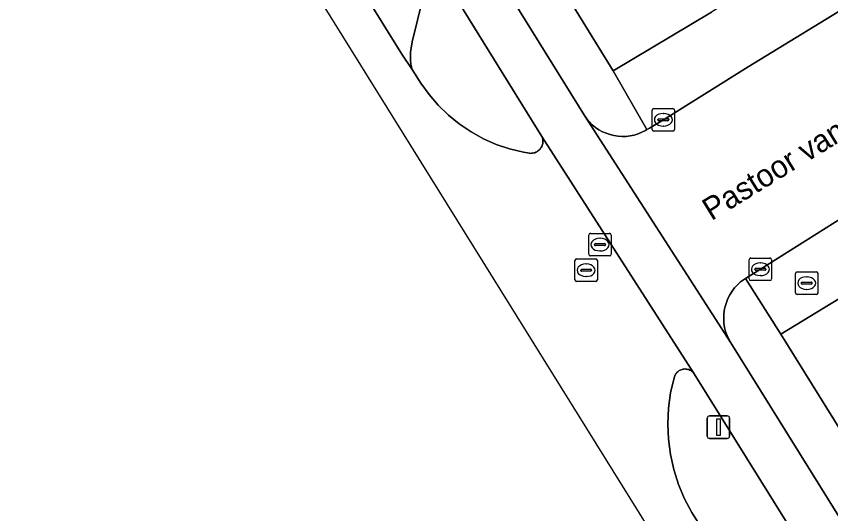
# Model space of a CAD drawing. Extents: x 159664 to 160323, y 385312 to 386115.
# Drawn here: x 159931.21 to 159967.42, y 385414.79 to 385436.91 of the extents above; entities that cross this region are included whole.
import ezdxf

# ---------------------------------------------------------------- set-up
doc = ezdxf.new("R2010")
doc.units = 0
for name, color, linetype in [('IMGEO_Berm_open', 7, 'Continuous'), ('IMGEO_Brandkraan', 7, 'Continuous'), ('IMGEO_Erf', 7, 'Continuous'), ('IMGEO_Fietspad_gesloten', 7, 'Continuous'), ('IMGEO_Kolk', 7, 'Continuous'), ('IMGEO_Lichtmast', 7, 'Continuous'), ('IMGEO_Openbare_ruimte_label', 7, 'Continuous'), ('IMGEO_Parkeervlak_open', 7, 'Continuous'), ('IMGEO_Rijbaan_lokaal_open', 7, 'Continuous'), ('IMGEO_Rijbaan_regionaal_gesloten', 7, 'Continuous'), ('IMGEO_Rioolput', 7, 'Continuous'), ('IMGEO_Voetpad_open', 7, 'Continuous')]:
    doc.layers.add(name, color=color, linetype=linetype)

msp = doc.modelspace()

# ---------------------------------------------------------------- linework, layer by layer
at = {"layer": 'IMGEO_Berm_open'}
for points in [[(159949.289, 385437.72), (159948.809, 385435.775), (159948.74, 385435.317), (159948.735, 385434.964), (159948.753, 385434.781), (159948.81, 385434.54), (159949.202, 385433.945), (159949.566, 385433.434), (159949.975, 385432.958), (159950.424, 385432.52), (159950.91, 385432.124), (159951.431, 385431.773), (159951.98, 385431.47), (159952.554, 385431.217), (159953.149, 385431.016), (159953.759, 385430.87), (159954.029, 385430.823), (159954.076, 385430.819), (159954.124, 385430.82), (159954.171, 385430.825), (159954.218, 385430.834), (159954.264, 385430.847), (159954.308, 385430.864), (159954.351, 385430.885), (159954.392, 385430.91), (159954.43, 385430.939), (159954.465, 385430.97), (159954.498, 385431.005), (159954.527, 385431.043), (159954.553, 385431.083), (159954.575, 385431.125), (159954.594, 385431.169), (159954.608, 385431.214), (159954.618, 385431.261), (159954.624, 385431.308), (159954.626, 385431.355), (159954.624, 385431.403), (159954.617, 385431.45), (159954.606, 385431.496), (159954.591, 385431.542), (159954.577, 385431.575), (159930.392, 385470.598)], [(159976.662, 385396.431), (159961.359, 385421.012), (159961.332, 385421.048), (159961.303, 385421.081), (159961.27, 385421.111), (159961.235, 385421.138), (159961.198, 385421.162), (159961.159, 385421.183), (159961.118, 385421.2), (159961.075, 385421.213), (159961.032, 385421.223), (159960.988, 385421.228), (159960.944, 385421.23), (159960.899, 385421.228), (159960.855, 385421.221), (159960.812, 385421.211), (159960.77, 385421.197), (159960.729, 385421.179), (159960.69, 385421.158), (159960.653, 385421.133), (159960.619, 385421.105), (159960.587, 385421.074), (159960.558, 385421.041), (159960.532, 385421.005), (159960.51, 385420.967), (159960.49, 385420.926), (159960.475, 385420.885), (159960.463, 385420.842), (159960.307, 385420.168), (159960.212, 385419.486), (159960.177, 385418.797), (159960.205, 385418.108), (159960.294, 385417.425), (159960.444, 385416.752), (159960.653, 385416.095), (159960.92, 385415.459), (159961.243, 385414.85), (159961.523, 385414.409)]]:
    msp.add_lwpolyline(points, dxfattribs=at)
at = {"layer": 'IMGEO_Brandkraan'}
for p, q in [((159965.856, 385424.621), (159965.856, 385425.473)), ((159965.931, 385425.547), (159966.783, 385425.547)), ((159966.857, 385425.473), (159966.857, 385424.621)), ((159966.115, 385425.041), (159966.115, 385425.053)), ((159966.158, 385425.09), (159966.556, 385425.09)), ((159966.344, 385425.327), (159966.369, 385425.327)), ((159966.599, 385425.053), (159966.599, 385425.041)), ((159966.553, 385425.004), (159966.155, 385425.004)), ((159966.367, 385424.767), (159966.342, 385424.767)), ((159966.783, 385424.547), (159965.931, 385424.547))]:
    msp.add_line(p, q, dxfattribs=at)
for points in [[(159965.856, 385424.621), (159965.856, 385425.473)], [(159965.931, 385425.547), (159966.783, 385425.547)], [(159966.857, 385425.473), (159966.857, 385424.621)], [(159966.783, 385424.547), (159965.931, 385424.547)]]:
    msp.add_lwpolyline(points, dxfattribs=at)
for centre, radius, start, end in [((159965.933, 385425.471), 0.0765, 91.552, 178.448), ((159965.933, 385425.471), 0.0765, 91.552, 178.448), ((159966.781, 385425.471), 0.0765, 1.552, 88.448), ((159966.781, 385425.471), 0.0765, 1.552, 88.448), ((159966.155, 385425.05), 0.0403, 85.8775, 175.7526), ((159966.56, 385425.052), 0.0386, 1.7309, 96.639), ((159966.152, 385425.04), 0.0366, 178.938, 274.7102), ((159966.556, 385425.047), 0.043, 264.8664, 352.4533), ((159965.933, 385424.623), 0.0765, 181.552, 268.448), ((159965.933, 385424.623), 0.0765, 181.552, 268.448), ((159966.781, 385424.623), 0.0765, 271.552, 358.448), ((159966.781, 385424.623), 0.0765, 271.552, 358.448)]:
    msp.add_arc(centre, radius, start, end, dxfattribs=at)
for centre, major_axis, ratio, start_param, end_param in [((159966.343, 385425.047), (-0.387, 0.002), 0.722429, 4.712389, 7.853982), ((159966.368, 385425.047), (-0.39, 0.002), 0.717154, 1.570796, 4.712389)]:
    msp.add_ellipse(centre, major_axis=major_axis, ratio=ratio, start_param=start_param, end_param=end_param, dxfattribs=at)
at = {"layer": 'IMGEO_Erf'}
for points in [[(159953.012, 385442.196), (159957.746, 385434.481), (159962.127, 385437.094)], [(159975.357, 385414.381), (159974.111, 385416.379), (159974.734, 385416.767), (159974.258, 385417.53), (159969.415, 385425.336), (159965.211, 385422.784), (159979.981, 385399.005)]]:
    msp.add_lwpolyline(points, dxfattribs=at)
at = {"layer": 'IMGEO_Fietspad_gesloten'}
for points in [[(159901.146, 385518.469), (159902.108, 385516.091), (159902.352, 385515.412), (159906.552, 385508.996), (159910.937, 385501.959), (159912.135, 385500), (159913.16, 385498.325), (159927.643, 385474.981), (159930.392, 385470.598), (159954.577, 385431.575), (159961.359, 385421.012), (159976.662, 385396.431)], [(159978.519, 385397.433), (159962.98, 385422.389), (159956.472, 385432.5), (159914.87, 385499.519)]]:
    msp.add_lwpolyline(points, dxfattribs=at)
at = {"layer": 'IMGEO_Kolk'}
for p, q in [((159959.481, 385431.886), (159959.481, 385432.738)), ((159959.556, 385432.812), (159960.408, 385432.812)), ((159960.482, 385432.738), (159960.482, 385431.886)), ((159959.74, 385432.306), (159959.74, 385432.318)), ((159959.783, 385432.355), (159960.181, 385432.355)), ((159959.969, 385432.592), (159959.994, 385432.592)), ((159960.224, 385432.318), (159960.224, 385432.306)), ((159960.178, 385432.269), (159959.78, 385432.269)), ((159959.992, 385432.032), (159959.967, 385432.032)), ((159960.408, 385431.812), (159959.556, 385431.812)), ((159963.87, 385426.164), (159964.722, 385426.164)), ((159963.795, 385425.238), (159963.795, 385426.09)), ((159964.283, 385425.944), (159964.308, 385425.944)), ((159964.796, 385426.09), (159964.796, 385425.238)), ((159964.054, 385425.658), (159964.054, 385425.67)), ((159964.492, 385425.621), (159964.094, 385425.621)), ((159964.097, 385425.707), (159964.495, 385425.707)), ((159964.538, 385425.67), (159964.538, 385425.658)), ((159964.722, 385425.164), (159963.87, 385425.164)), ((159964.306, 385425.384), (159964.281, 385425.384))]:
    msp.add_line(p, q, dxfattribs=at)
for points in [[(159959.481, 385431.886), (159959.481, 385432.738)], [(159959.556, 385432.812), (159960.408, 385432.812)], [(159960.482, 385432.738), (159960.482, 385431.886)], [(159960.408, 385431.812), (159959.556, 385431.812)], [(159963.87, 385426.164), (159964.722, 385426.164)], [(159963.795, 385425.238), (159963.795, 385426.09)], [(159964.796, 385426.09), (159964.796, 385425.238)], [(159964.722, 385425.164), (159963.87, 385425.164)]]:
    msp.add_lwpolyline(points, dxfattribs=at)
for centre, radius, start, end in [((159959.558, 385432.736), 0.0765, 91.552, 178.448), ((159959.558, 385432.736), 0.0765, 91.552, 178.448), ((159960.406, 385432.736), 0.0765, 1.552, 88.448), ((159960.406, 385432.736), 0.0765, 1.552, 88.448), ((159959.78, 385432.315), 0.0403, 85.8775, 175.7526), ((159959.777, 385432.305), 0.0366, 178.938, 274.7102), ((159960.181, 385432.312), 0.043, 264.8664, 352.4533), ((159960.185, 385432.317), 0.0386, 1.7309, 96.639), ((159959.558, 385431.888), 0.0765, 181.552, 268.448), ((159959.558, 385431.888), 0.0765, 181.552, 268.448), ((159960.406, 385431.888), 0.0765, 271.552, 358.448), ((159960.406, 385431.888), 0.0765, 271.552, 358.448), ((159963.872, 385426.088), 0.0765, 91.552, 178.448), ((159963.872, 385426.088), 0.0765, 91.552, 178.448), ((159964.72, 385426.088), 0.0765, 1.552, 88.448), ((159964.72, 385426.088), 0.0765, 1.552, 88.448), ((159964.094, 385425.667), 0.0403, 85.8775, 175.7526), ((159964.091, 385425.657), 0.0366, 178.938, 274.7102), ((159964.495, 385425.664), 0.043, 264.8664, 352.4533), ((159964.499, 385425.669), 0.0386, 1.7309, 96.639), ((159963.872, 385425.24), 0.0765, 181.552, 268.448), ((159963.872, 385425.24), 0.0765, 181.552, 268.448), ((159964.72, 385425.24), 0.0765, 271.552, 358.448), ((159964.72, 385425.24), 0.0765, 271.552, 358.448)]:
    msp.add_arc(centre, radius, start, end, dxfattribs=at)
for centre, major_axis, ratio, start_param, end_param in [((159959.968, 385432.312), (-0.387, 0.002), 0.722429, 4.712389, 7.853982), ((159959.993, 385432.312), (-0.39, 0.002), 0.717154, 1.570796, 4.712389), ((159964.282, 385425.664), (-0.387, 0.002), 0.722429, 4.712389, 7.853982), ((159964.307, 385425.664), (-0.39, 0.002), 0.717154, 1.570796, 4.712389)]:
    msp.add_ellipse(centre, major_axis=major_axis, ratio=ratio, start_param=start_param, end_param=end_param, dxfattribs=at)
at = {"layer": 'IMGEO_Lichtmast'}
for p, q in [((159961.936, 385418.24), (159961.936, 385419.04)), ((159961.936, 385419.04), (159961.936, 385418.24)), ((159962.036, 385419.14), (159962.826, 385419.14)), ((159962.826, 385419.14), (159962.036, 385419.14)), ((159962.926, 385419.04), (159962.926, 385418.24)), ((159962.926, 385418.24), (159962.926, 385419.04)), ((159962.826, 385418.14), (159962.036, 385418.14)), ((159962.036, 385418.14), (159962.826, 385418.14))]:
    msp.add_line(p, q, dxfattribs=at)
msp.add_lwpolyline([(159962.356, 385419.015), (159962.506, 385419.015), (159962.506, 385418.265), (159962.356, 385418.265), (159962.356, 385419.015)], dxfattribs=at)
for centre, start, end in [((159962.036, 385419.04), 90, 180), ((159962.036, 385419.04), 90, 180), ((159962.826, 385419.04), 0, 90), ((159962.826, 385419.04), 360, 90), ((159962.036, 385418.24), 180, 270), ((159962.036, 385418.24), 180, 270), ((159962.826, 385418.24), 270, 0), ((159962.826, 385418.24), 270, 0)]:
    msp.add_arc(centre, 0.1, start, end, dxfattribs=at)
at = {"layer": 'IMGEO_Parkeervlak_open'}
msp.add_lwpolyline([(159914.474, 385489.85), (159919.836, 385481.218), (159924.743, 385473.341), (159928.946, 385466.524), (159938.746, 385450.752), (159946.877, 385437.613), (159948.357, 385435.227), (159948.81, 385434.54), (159948.753, 385434.781), (159948.735, 385434.964), (159948.74, 385435.317), (159948.809, 385435.775), (159949.289, 385437.72)], dxfattribs=at)
at = {"layer": 'IMGEO_Rijbaan_lokaal_open'}
msp.add_lwpolyline([(159972.556, 385440.059), (159963.751, 385434.67), (159959.983, 385432.311), (159959.365, 385431.944), (159959.245, 385431.873), (159959.189, 385431.84), (159959.028, 385431.756), (159958.86, 385431.688), (159958.687, 385431.634), (159958.509, 385431.597), (159958.329, 385431.575), (159958.148, 385431.57), (159957.967, 385431.581), (159957.787, 385431.607), (159957.611, 385431.65), (159957.439, 385431.709), (159957.273, 385431.782), (159957.115, 385431.87), (159956.965, 385431.972), (159956.824, 385432.087), (159956.695, 385432.214), (159956.577, 385432.352), (159956.472, 385432.5), (159962.98, 385422.389), (159962.889, 385422.55), (159962.813, 385422.721), (159962.751, 385422.898), (159962.706, 385423.08), (159962.677, 385423.265), (159962.665, 385423.452), (159962.669, 385423.64), (159962.69, 385423.826), (159962.728, 385424.01), (159962.782, 385424.189), (159962.852, 385424.363), (159962.937, 385424.53), (159963.037, 385424.689), (159963.15, 385424.838), (159963.277, 385424.977), (159963.415, 385425.103), (159963.632, 385425.259), (159964.295, 385425.665), (159970.426, 385429.524)], dxfattribs=at)
at = {"layer": 'IMGEO_Rijbaan_regionaal_gesloten'}
for points in [[(159911.423, 385491.356), (159944.177, 385438.518), (159999.247, 385349.951)], [(159961.523, 385414.409), (159961.243, 385414.85), (159960.92, 385415.459), (159960.653, 385416.095), (159960.444, 385416.752), (159960.294, 385417.425), (159960.205, 385418.108), (159960.177, 385418.797), (159960.212, 385419.486), (159960.307, 385420.168), (159960.463, 385420.842), (159960.475, 385420.885), (159960.49, 385420.926), (159960.51, 385420.967), (159960.532, 385421.005), (159960.558, 385421.041), (159960.587, 385421.074), (159960.619, 385421.105), (159960.653, 385421.133), (159960.69, 385421.158), (159960.729, 385421.179), (159960.77, 385421.197), (159960.812, 385421.211), (159960.855, 385421.221), (159960.899, 385421.228), (159960.944, 385421.23), (159960.988, 385421.228), (159961.032, 385421.223), (159961.075, 385421.213), (159961.118, 385421.2), (159961.159, 385421.183), (159961.198, 385421.162), (159961.235, 385421.138), (159961.27, 385421.111), (159961.303, 385421.081), (159961.332, 385421.048), (159961.359, 385421.012), (159954.577, 385431.575), (159954.591, 385431.542), (159954.606, 385431.496), (159954.617, 385431.45), (159954.624, 385431.403), (159954.626, 385431.355), (159954.624, 385431.308), (159954.618, 385431.261), (159954.608, 385431.214), (159954.594, 385431.169), (159954.575, 385431.125), (159954.553, 385431.083), (159954.527, 385431.043), (159954.498, 385431.005), (159954.465, 385430.97), (159954.43, 385430.939), (159954.392, 385430.91), (159954.351, 385430.885), (159954.308, 385430.864), (159954.264, 385430.847), (159954.218, 385430.834), (159954.171, 385430.825), (159954.124, 385430.82), (159954.076, 385430.819), (159954.029, 385430.823), (159953.759, 385430.87), (159953.149, 385431.016), (159952.554, 385431.217), (159951.98, 385431.47), (159951.431, 385431.773), (159950.91, 385432.124), (159950.424, 385432.52), (159949.975, 385432.958), (159949.566, 385433.434), (159949.202, 385433.945), (159948.81, 385434.54), (159948.357, 385435.227), (159946.877, 385437.613)]]:
    msp.add_lwpolyline(points, dxfattribs=at)
at = {"layer": 'IMGEO_Rioolput'}
for p, q in [((159956.74, 385427.261), (159957.592, 385427.261)), ((159956.665, 385426.335), (159956.665, 385427.187)), ((159957.153, 385427.041), (159957.178, 385427.041)), ((159957.666, 385427.187), (159957.666, 385426.335)), ((159956.924, 385426.755), (159956.924, 385426.767)), ((159957.362, 385426.718), (159956.964, 385426.718)), ((159956.967, 385426.804), (159957.365, 385426.804)), ((159957.408, 385426.767), (159957.408, 385426.755)), ((159957.592, 385426.261), (159956.74, 385426.261)), ((159957.176, 385426.481), (159957.151, 385426.481)), ((159956.048, 385425.194), (159956.048, 385426.046)), ((159956.123, 385426.12), (159956.975, 385426.12)), ((159956.536, 385425.9), (159956.561, 385425.9)), ((159957.049, 385426.046), (159957.049, 385425.194)), ((159956.307, 385425.614), (159956.307, 385425.626)), ((159956.745, 385425.577), (159956.347, 385425.577)), ((159956.35, 385425.663), (159956.748, 385425.663)), ((159956.791, 385425.626), (159956.791, 385425.614)), ((159956.975, 385425.12), (159956.123, 385425.12)), ((159956.559, 385425.34), (159956.534, 385425.34))]:
    msp.add_line(p, q, dxfattribs=at)
for points in [[(159956.74, 385427.261), (159957.592, 385427.261)], [(159956.665, 385426.335), (159956.665, 385427.187)], [(159957.666, 385427.187), (159957.666, 385426.335)], [(159957.592, 385426.261), (159956.74, 385426.261)], [(159956.048, 385425.194), (159956.048, 385426.046)], [(159956.123, 385426.12), (159956.975, 385426.12)], [(159957.049, 385426.046), (159957.049, 385425.194)], [(159956.975, 385425.12), (159956.123, 385425.12)]]:
    msp.add_lwpolyline(points, dxfattribs=at)
for centre, radius, start, end in [((159956.742, 385427.185), 0.0765, 91.552, 178.448), ((159956.742, 385427.185), 0.0765, 91.552, 178.448), ((159957.59, 385427.185), 0.0765, 1.552, 88.448), ((159957.59, 385427.185), 0.0765, 1.552, 88.448), ((159956.964, 385426.764), 0.0403, 85.8775, 175.7526), ((159956.961, 385426.754), 0.0366, 178.938, 274.7102), ((159957.365, 385426.761), 0.043, 264.8664, 352.4533), ((159957.369, 385426.766), 0.0386, 1.7309, 96.639), ((159956.742, 385426.337), 0.0765, 181.552, 268.448), ((159956.742, 385426.337), 0.0765, 181.552, 268.448), ((159957.59, 385426.337), 0.0765, 271.552, 358.448), ((159957.59, 385426.337), 0.0765, 271.552, 358.448), ((159956.125, 385426.044), 0.0765, 91.552, 178.448), ((159956.125, 385426.044), 0.0765, 91.552, 178.448), ((159956.973, 385426.044), 0.0765, 1.552, 88.448), ((159956.973, 385426.044), 0.0765, 1.552, 88.448), ((159956.347, 385425.623), 0.0403, 85.8775, 175.7526), ((159956.344, 385425.613), 0.0366, 178.938, 274.7102), ((159956.748, 385425.62), 0.043, 264.8664, 352.4533), ((159956.752, 385425.625), 0.0386, 1.7309, 96.639), ((159956.125, 385425.196), 0.0765, 181.552, 268.448), ((159956.125, 385425.196), 0.0765, 181.552, 268.448), ((159956.973, 385425.196), 0.0765, 271.552, 358.448), ((159956.973, 385425.196), 0.0765, 271.552, 358.448)]:
    msp.add_arc(centre, radius, start, end, dxfattribs=at)
for centre, major_axis, ratio, start_param, end_param in [((159957.152, 385426.761), (-0.387, 0.002), 0.722429, 4.712389, 7.853982), ((159957.177, 385426.761), (-0.39, 0.002), 0.717154, 1.570796, 4.712389), ((159956.535, 385425.62), (-0.387, 0.002), 0.722429, 4.712389, 7.853982), ((159956.56, 385425.62), (-0.39, 0.002), 0.717154, 1.570796, 4.712389)]:
    msp.add_ellipse(centre, major_axis=major_axis, ratio=ratio, start_param=start_param, end_param=end_param, dxfattribs=at)
at = {"layer": 'IMGEO_Voetpad_open'}
for points in [[(159908.874, 385509.179), (159914.87, 385499.519), (159956.472, 385432.5), (159956.577, 385432.352), (159956.695, 385432.214), (159956.824, 385432.087), (159956.965, 385431.972), (159957.115, 385431.87), (159957.273, 385431.782), (159957.439, 385431.709), (159957.611, 385431.65), (159957.787, 385431.607), (159957.967, 385431.581), (159958.148, 385431.57), (159958.329, 385431.575), (159958.509, 385431.597), (159958.687, 385431.634), (159958.86, 385431.688), (159959.028, 385431.756), (159959.189, 385431.84), (159959.245, 385431.873), (159957.746, 385434.481), (159953.012, 385442.196)], [(159999.556, 385465.106), (159997.721, 385466.742), (159997.27, 385464.721), (159993.058, 385460.661), (159988.897, 385456.649), (159984.9, 385452.796), (159980.278, 385448.34), (159979.337, 385447.761), (159971.088, 385442.7), (159962.127, 385437.094), (159957.746, 385434.481), (159959.245, 385431.873), (159959.365, 385431.944), (159959.983, 385432.311), (159963.751, 385434.67), (159972.556, 385440.059)], [(160003.048, 385455.317), (159998.577, 385450.989), (159991.168, 385443.527), (159989.714, 385442.092), (159988.464, 385440.961), (159986.513, 385439.447), (159984.435, 385438.113), (159981.923, 385436.484), (159980.937, 385435.878), (159981.475, 385434.988), (159978.78, 385433.359), (159978.242, 385434.249), (159970.426, 385429.524), (159964.295, 385425.665), (159963.632, 385425.259), (159965.211, 385422.784), (159969.415, 385425.336), (159982.481, 385433.458)], [(159979.981, 385399.005), (159965.211, 385422.784), (159963.632, 385425.259), (159963.415, 385425.103), (159963.277, 385424.977), (159963.15, 385424.838), (159963.037, 385424.689), (159962.937, 385424.53), (159962.852, 385424.363), (159962.782, 385424.189), (159962.728, 385424.01), (159962.69, 385423.826), (159962.669, 385423.64), (159962.665, 385423.452), (159962.677, 385423.265), (159962.706, 385423.08), (159962.751, 385422.898), (159962.813, 385422.721), (159962.889, 385422.55), (159962.98, 385422.389), (159978.519, 385397.433)]]:
    msp.add_lwpolyline(points, dxfattribs=at)

# ---------------------------------------------------------------- texts
at = {"layer": 'IMGEO_Openbare_ruimte_label'}
msp.add_text('Pastoor van Arslaan', height=1, rotation=31.6713, dxfattribs=at).set_placement((159962.118, 385427.799))

doc.saveas('drawing.dxf')
